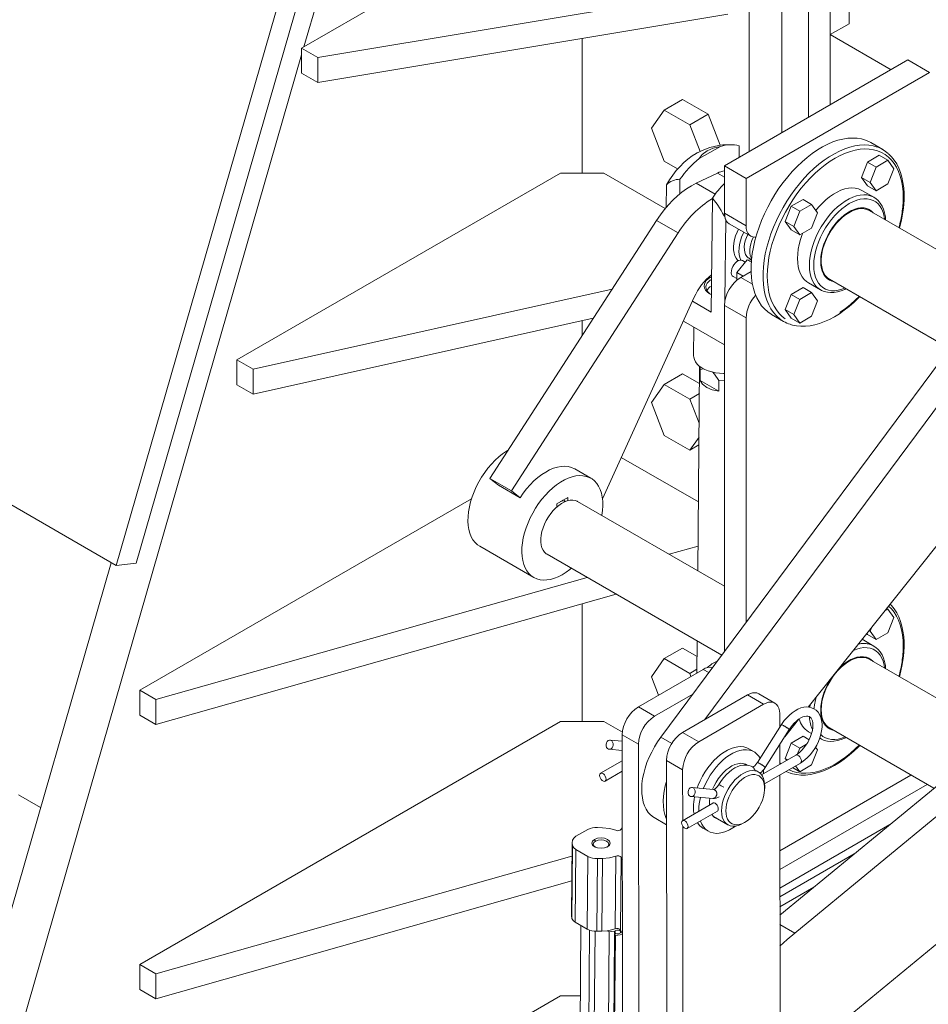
# Model space of a CAD drawing. Header units: millimetres. Extents: x 450 to 25135, y 150 to 17673.
# Tile 279 of 463: x 15679 to 16274, y 10931 to 11576. Entities that reach past the tile are written whole.
import ezdxf

# ---------------------------------------------------------------- set-up
doc = ezdxf.new("R2010")
doc.units = ezdxf.units.MM
doc.linetypes.add('SLD-Centrada-doble', pattern=[12.7, 6.35, -1.27, 1.27, -1.27, 1.27, -1.27])
doc.linetypes.add('SLD-Continua', pattern=[0])
doc.layers.add('OCULTA', color=8, linetype='SLD-Continua')

msp = doc.modelspace()

# ---------------------------------------------------------------- linework, layer by layer
at = {"layer": 'OCULTA', "linetype": 'SLD-Continua', "lineweight": 18, "ltscale": 30}
for p, q in [((16209.95, 11519.79), (16209.95, 12146.43)), ((16209.95, 11519.79), (16209.95, 12146.43)), ((16209.95, 11519.79), (16209.95, 12146.43)), ((16209.95, 11519.79), (16209.95, 12146.43)), ((16209.95, 11519.79), (16209.95, 12146.43)), ((16222.32, 11572.94), (16222.32, 12139.29)), ((16222.32, 11572.94), (16222.32, 12139.29)), ((16222.32, 11572.94), (16222.32, 12139.29)), ((16222.32, 11572.94), (16222.32, 12139.29)), ((16222.32, 11572.94), (16222.32, 12139.29)), ((16195.8, 11944.72), (16195.8, 11511.63)), ((16195.8, 11944.72), (16195.8, 11511.63)), ((16195.8, 11944.72), (16195.8, 11511.63)), ((16195.8, 11944.72), (16195.8, 11511.63)), ((16195.8, 11944.72), (16195.8, 11511.63)), ((16178.13, 11934.52), (16178.13, 11501.43)), ((16178.13, 11934.52), (16178.13, 11501.43)), ((16178.13, 11934.52), (16178.13, 11501.43)), ((16178.13, 11934.52), (16178.13, 11501.43)), ((16178.13, 11934.52), (16178.13, 11501.43)), ((15741.95, 11218), (15938.72, 11900.33)), ((15755.08, 11219.52), (15951.85, 11901.85)), ((15864.99, 11557.73), (15962.46, 11895.73)), ((16178.13, 11501.43), (16178.13, 11893.69)), ((16156.91, 11489.18), (16156.91, 11881.44)), ((16033.17, 11654.79), (15863.46, 11556.85)), ((15874.07, 11550.73), (16142.77, 11595.62)), ((15874.07, 11534.4), (16142.77, 11579.29)), ((16222.32, 11572.94), (16209.95, 11565.8)), ((16222.32, 11572.94), (16209.95, 11565.8)), ((16222.32, 11572.94), (16209.95, 11565.8)), ((16222.32, 11572.94), (16209.95, 11565.8)), ((16222.32, 11572.94), (16209.95, 11565.8)), ((16222.32, 11572.94), (16209.95, 11565.8)), ((16222.32, 11572.94), (16209.95, 11565.8)), ((16222.32, 11572.94), (16209.95, 11565.8)), ((16222.32, 11572.94), (16209.95, 11565.8)), ((16222.32, 11572.94), (16209.95, 11565.8)), ((16209.95, 11565.8), (16249.81, 11542.8)), ((16209.95, 11519.79), (16209.95, 11565.8)), ((16209.95, 11565.8), (16249.81, 11542.8)), ((16209.95, 11519.79), (16209.95, 11565.8)), ((16209.95, 11565.8), (16249.81, 11542.8)), ((16209.95, 11519.79), (16209.95, 11565.8)), ((16209.95, 11565.8), (16249.81, 11542.8)), ((16209.95, 11519.79), (16209.95, 11565.8)), ((16209.95, 11565.8), (16249.81, 11542.8)), ((16209.95, 11519.79), (16209.95, 11565.8)), ((16209.95, 11565.8), (16249.81, 11542.8)), ((16209.95, 11519.79), (16209.95, 11565.8)), ((16209.95, 11565.8), (16249.81, 11542.8)), ((16209.95, 11519.79), (16209.95, 11565.8)), ((16209.95, 11565.8), (16249.81, 11542.8)), ((16209.95, 11519.79), (16209.95, 11565.8)), ((16209.95, 11565.8), (16249.81, 11542.8)), ((16209.95, 11519.79), (16209.95, 11565.8)), ((16209.95, 11565.8), (16249.81, 11542.8)), ((16209.95, 11519.79), (16209.95, 11565.8)), ((16047.31, 11563.34), (16047.31, 11475.13)), ((15624.81, 10724.91), (15863.46, 11552.46)), ((15863.46, 11556.85), (15874.07, 11550.73)), ((15863.46, 11540.52), (15863.46, 11556.85)), ((15874.07, 11534.4), (15874.07, 11550.73)), ((16140.65, 11479.8), (16260.86, 11549.18)), ((16260.86, 11549.18), (16275, 11541.01)), ((15863.46, 11540.52), (15874.07, 11534.4)), ((16154.79, 11471.64), (16275, 11541.01)), ((16113.19, 11523.26), (16101.17, 11516.33)), ((16129.93, 11513.6), (16113.19, 11523.26)), ((16101.17, 11516.33), (16092.8, 11504.42)), ((16117.91, 11506.67), (16101.17, 11516.33)), ((16129.93, 11513.6), (16117.91, 11506.67)), ((16137.81, 11493.28), (16129.93, 11513.6)), ((16092.8, 11504.42), (16101.17, 11482.84)), ((16124.65, 11489.28), (16117.91, 11506.67)), ((16244.31, 11490.53), (16236.53, 11495.02)), ((16123.95, 11484.62), (16137.99, 11492.54)), ((16146.07, 11493.65), (16145.78, 11493.67)), ((16150.35, 11492.98), (16150.29, 11485.36)), ((16101.17, 11482.84), (16109.94, 11477.78)), ((16234.35, 11482.24), (16230.47, 11472.24)), ((16242.11, 11486.72), (16234.35, 11482.24)), ((16234.35, 11482.24), (16240.01, 11478.97)), ((16247.77, 11483.45), (16240.01, 11478.97)), ((16242.11, 11486.72), (16247.77, 11483.45)), ((16251.64, 11477.93), (16247.77, 11483.45)), ((16033.17, 11475.13), (15821.04, 11352.7)), ((16061.45, 11475.13), (16033.17, 11475.13)), ((16101.8, 11451.85), (16061.45, 11475.13)), ((16122, 11468.42), (16136.05, 11475.08)), ((16140.65, 11479.8), (16154.79, 11471.64)), ((16140.65, 11448.77), (16140.65, 11479.8)), ((16240.01, 11478.97), (16236.13, 11468.98)), ((16247.77, 11467.94), (16251.64, 11477.93)), ((16111.38, 11461.52), (16111.47, 11471.01)), ((16154.79, 11440.6), (16154.79, 11471.64)), ((16230.47, 11472.24), (16236.13, 11468.98)), ((16230.47, 11472.24), (16234.35, 11466.72)), ((16236.13, 11468.98), (16240.01, 11463.46)), ((16102.41, 11452.58), (16102.55, 11467.34)), ((16238.5, 11459.24), (16230.73, 11463.73)), ((16234.35, 11466.72), (16240.01, 11463.46)), ((16240.01, 11463.46), (16247.77, 11467.94)), ((16132, 11384.08), (16132.68, 11458.76)), ((16192.11, 11457.86), (16184.35, 11453.38)), ((16192.11, 11457.86), (16197.77, 11454.59)), ((16238.5, 11459.24), (16238.73, 11459.11)), ((16184.35, 11453.38), (16180.47, 11443.39)), ((16184.35, 11453.38), (16190.01, 11450.12)), ((16190.01, 11450.12), (16186.13, 11440.12)), ((16197.77, 11454.59), (16190.01, 11450.12)), ((16201.64, 11449.07), (16197.77, 11454.59)), ((16197.77, 11439.08), (16201.64, 11449.07)), ((16320.83, 11401.34), (16235.42, 11450.63)), ((15986.86, 11275.12), (16096.14, 11444.1)), ((16140.95, 11391.41), (16141.44, 11444.59)), ((16180.47, 11443.39), (16186.13, 11440.12)), ((16180.47, 11443.39), (16184.35, 11437.87)), ((16001, 11266.96), (16110.28, 11435.94)), ((16143.76, 11441.9), (16157.9, 11433.73)), ((16184.35, 11437.87), (16190.01, 11434.6)), ((16186.13, 11440.12), (16190.01, 11434.6)), ((16190.01, 11434.6), (16197.77, 11439.08)), ((16148.78, 11409.95), (16155.5, 11418.31)), ((16154.2, 11416.69), (16152.34, 11417.76)), ((16155.5, 11418.31), (16158.24, 11416.73)), ((16155.5, 11418.31), (16158.34, 11418.06)), ((16156.72, 11419.26), (16158.37, 11418.31)), ((16151.26, 11406.7), (16158.1, 11410.65)), ((16132.22, 11408.43), (16131.85, 11408.23)), ((16146.34, 11407.37), (16148.78, 11405.96)), ((16148.78, 11409.95), (16152.83, 11407.62)), ((16148.78, 11404.94), (16148.78, 11409.95)), ((16209.43, 11405.59), (16288.08, 11360.2)), ((15831.65, 11346.58), (16067.02, 11399.07)), ((16132.02, 11401.03), (16131.91, 11400.97)), ((16192.11, 11400.11), (16184.35, 11395.64)), ((16192.11, 11400.11), (16197.77, 11396.85)), ((16195.74, 11403.1), (16203.51, 11398.62)), ((16203.51, 11398.62), (16203.26, 11398.77)), ((16120.85, 11393.71), (16060.64, 11261.73)), ((16119.7, 11391.18), (16132, 11384.08)), ((16184.35, 11395.64), (16180.47, 11385.64)), ((16184.35, 11395.64), (16190.01, 11392.37)), ((16190.01, 11392.37), (16186.13, 11382.38)), ((16197.77, 11396.85), (16190.01, 11392.37)), ((16201.64, 11391.33), (16197.77, 11396.85)), ((16197.77, 11381.33), (16201.64, 11391.33)), ((16098.97, 11105.64), (16309.6, 11389.17)), ((16140.65, 11161.75), (16140.65, 11388.33)), ((16180.47, 11385.64), (16186.13, 11382.38)), ((16180.47, 11385.64), (16184.35, 11380.12)), ((15831.65, 11330.25), (16054.67, 11379.98)), ((16047.31, 11378.34), (16047.31, 11368.6)), ((16113.74, 11378.12), (16140.65, 11362.58)), ((16127.66, 11117.07), (16323.75, 11381.01)), ((16154.79, 11180.78), (16154.79, 11380.17)), ((16171.55, 11382.43), (16179.33, 11377.94)), ((16184.35, 11380.12), (16190.01, 11376.86)), ((16186.13, 11382.38), (16190.01, 11376.86)), ((16190.01, 11376.86), (16197.77, 11381.33)), ((15473.24, 11373.08), (15741.95, 11218)), ((16120.59, 11374.16), (16120.42, 11355.4)), ((15821.04, 11352.7), (15831.65, 11346.58)), ((15821.04, 11336.37), (15821.04, 11352.7)), ((15831.65, 11330.25), (15831.65, 11346.58)), ((16124.36, 11348.34), (16123.14, 11214.52)), ((16124.74, 11346.31), (16124.4, 11348.34)), ((16124.67, 11339.19), (16124.74, 11346.31)), ((16124.74, 11346.31), (16126.92, 11346.96)), ((16113.19, 11343.6), (16101.17, 11336.67)), ((16124.26, 11337.22), (16113.19, 11343.6)), ((16124.67, 11339.19), (16136.82, 11332.18)), ((16136.88, 11339.3), (16136.82, 11332.18)), ((16140.65, 11339.07), (16136.88, 11339.3)), ((15821.04, 11336.37), (15831.65, 11330.25)), ((16101.17, 11336.67), (16092.8, 11324.75)), ((16117.91, 11327.01), (16101.17, 11336.67)), ((16124.2, 11330.63), (16117.91, 11327.01)), ((16124.02, 11311.25), (16117.91, 11327.01)), ((16092.8, 11324.75), (16101.17, 11303.18)), ((16345.56, 11313.75), (16195.52, 11125.28)), ((16101.17, 11303.18), (16117.91, 11293.52)), ((16117.91, 11293.52), (16123.94, 11302.1)), ((16123.89, 11296.98), (16117.91, 11293.52)), ((16123.55, 11259.63), (16072.99, 11288.81)), ((16053.08, 11275.16), (16042.47, 11281.28)), ((15992.54, 11270.58), (15986.86, 11275.12)), ((15986.86, 11275.12), (16001, 11266.96)), ((15992.54, 11270.58), (16006.68, 11262.42)), ((15974.83, 11261.8), (15757.4, 11136.31)), ((16006.68, 11262.42), (16001, 11266.96)), ((16030.8, 11258.52), (16037.87, 11262.6)), ((16037.87, 11262.6), (16037.87, 11260.53)), ((16030.8, 11256.45), (16030.8, 11258.52)), ((16035.58, 11259.67), (16035.55, 11261.27)), ((16035.56, 11260.59), (16036.49, 11260.06)), ((16140.65, 11204.41), (16044.33, 11260)), ((15980.23, 11230.6), (16015.59, 11210.2)), ((16104.28, 11225.4), (16123.29, 11230.78)), ((16024.34, 11225.36), (16138.82, 11159.28)), ((15600.06, 10739.2), (15738.69, 11219.88)), ((15741.95, 11218), (15755.08, 11219.52)), ((15768.01, 11130.19), (16050.6, 11210.2)), ((15768.01, 11113.86), (16069.58, 11199.24)), ((16047.31, 11192.94), (16047.31, 11115.81)), ((16247.77, 11189.46), (16245.64, 11188.23)), ((16246.98, 11189.91), (16247.77, 11189.46)), ((16251.64, 11183.94), (16247.77, 11189.46)), ((16247.77, 11173.94), (16251.64, 11183.94)), ((16233.86, 11173.43), (16234.35, 11172.73)), ((16234.35, 11172.73), (16240.01, 11169.47)), ((16235.42, 11175.4), (16236.13, 11174.99)), ((16237.12, 11177.52), (16236.13, 11174.99)), ((16236.13, 11174.99), (16240.01, 11169.47)), ((16240.01, 11169.47), (16247.77, 11173.94)), ((16122.72, 11168.57), (16122.53, 11147.6)), ((16238.5, 11165.25), (16230.86, 11169.66)), ((16238.5, 11165.25), (16238.73, 11165.12)), ((16113.19, 11163.94), (16101.17, 11157)), ((16122.63, 11158.49), (16113.19, 11163.94)), ((16101.17, 11157), (16092.8, 11145.09)), ((16117.91, 11147.34), (16101.17, 11157)), ((16307.47, 11115.06), (16235.42, 11156.64)), ((16126.63, 11149.97), (16084.2, 11125.43)), ((16122.55, 11150.03), (16117.91, 11147.34)), ((16118.67, 11145.37), (16117.91, 11147.34)), ((16092.8, 11145.09), (16097.45, 11133.1)), ((15757.4, 11136.31), (15768.01, 11130.19)), ((15757.4, 11119.98), (15757.4, 11136.31)), ((16094.81, 11119.31), (16119.91, 11133.83)), ((16155.62, 11133.24), (16113.19, 11108.7)), ((16173.73, 11127.87), (16163.13, 11133.99)), ((15768.01, 11113.86), (15768.01, 11130.19)), ((16123.8, 11102.57), (16166.22, 11127.12)), ((15757.4, 11119.98), (15768.01, 11113.86)), ((16176.84, 11121.01), (16176.85, 11112)), ((16033.17, 11115.81), (15757.4, 10956.65)), ((16061.45, 11115.81), (16033.17, 11115.81)), ((16073.7, 11108.74), (16061.45, 11115.81)), ((16178, 11113.8), (16162.29, 11088.98)), ((16189.05, 11117.15), (16180.08, 11105.88)), ((16073.61, 11107.05), (16073.98, 10735.69)), ((16167.36, 11085.77), (16183.07, 11110.59)), ((16176.98, 10989.02), (16321.85, 11108.2)), ((16195.74, 11109.11), (16197.76, 11107.94)), ((16209.43, 11111.6), (16277.93, 11072.07)), ((16073.61, 11102.92), (16065.6, 11103.62)), ((16084.21, 11100.93), (16084.59, 10729.57)), ((16176.86, 11100.79), (16176.88, 11087.74)), ((16184.35, 11101.65), (16180.47, 11091.65)), ((16192.11, 11106.12), (16184.35, 11101.65)), ((16184.35, 11101.65), (16190.01, 11098.38)), ((16194.49, 11100.96), (16190.01, 11098.38)), ((16192.11, 11106.12), (16196.12, 11103.81)), ((16203.07, 11104.88), (16203.51, 11104.62)), ((16203.51, 11104.62), (16203.26, 11104.78)), ((16065.08, 11097.64), (16073.62, 11096.89)), ((16160.05, 11095.94), (16156.51, 11097.98)), ((16186.67, 10977.2), (16335.99, 11100.03)), ((16190.01, 11098.38), (16188.53, 11094.55)), ((16197.77, 11087.34), (16201.64, 11097.34)), ((16201.64, 11097.34), (16200.39, 11099.12)), ((16073.62, 11090.11), (16059.4, 11081.89)), ((16102.6, 11090.32), (16102.97, 10718.96)), ((16154.99, 11087.31), (16153.46, 11088.19)), ((16187.39, 11093.82), (16164.97, 11080.85)), ((16166.92, 11075.05), (16190.39, 11088.63)), ((16180.47, 11091.65), (16182.05, 11090.74)), ((16180.47, 11091.65), (16181.39, 11090.35)), ((16062.41, 11076.7), (16073.63, 11083.19)), ((16113.2, 11084.2), (16113.24, 11050.93)), ((16162.83, 11082.78), (16160.17, 11084.32)), ((16185.21, 11085.63), (16190.01, 11082.86)), ((16187.24, 11086.81), (16190.01, 11082.86)), ((16190.01, 11082.86), (16197.77, 11087.34)), ((16176.88, 11080.81), (16177.15, 10818.18)), ((16262.86, 11080.77), (16176.93, 11031.18)), ((16273.46, 11074.65), (16176.95, 11018.94)), ((16133.42, 11071.37), (16119.34, 11072.6)), ((16166.97, 11071.99), (16166.97, 11073.62)), ((15677.85, 11067.83), (15692.41, 11059.42)), ((16133.02, 11062.37), (16113.14, 11050.87)), ((16118.82, 11066.63), (16132.89, 11065.39)), ((16130.74, 11061.05), (16130.73, 11061.69)), ((16116.15, 11045.68), (16136.03, 11057.18)), ((16123.85, 11057.06), (16123.84, 11057.71)), ((16094.65, 11052.86), (16102.64, 11048.25)), ((16133.47, 11053.55), (16142.83, 11048.14)), ((16152.84, 11049.13), (16154.25, 11049.95)), ((16051.14, 11045.05), (16043.29, 11040.61)), ((16060.61, 11046.26), (16057.35, 11046.38)), ((16073.67, 11046.66), (16072.91, 11045.33)), ((16113.24, 11047.26), (16113.53, 10757.11)), ((16126.52, 11046.01), (16130.06, 11043.97)), ((16249.03, 11048.3), (16176.96, 11006.7)), ((16176.96, 11006.7), (16249.03, 11048.3)), ((16040.74, 11036.35), (16040.3, 10988.74)), ((16043.29, 11031.94), (16051.14, 11027.41)), ((15768.01, 10950.53), (16040.66, 11027.72)), ((16057.35, 11026), (16060.61, 11026.07)), ((16072.91, 11026.85), (16073.69, 11025.49)), ((16176.96, 11000.99), (16225.74, 11029.14)), ((16225.73, 11029.13), (16176.96, 11000.98)), ((16350.69, 11028.64), (16200.32, 10904.94)), ((15768.01, 10934.2), (16040.51, 11011.35)), ((16176.97, 10994.46), (16199.13, 11007.25)), ((16050.71, 10979.79), (16042.85, 10984.33)), ((16043.86, 10685.79), (16046.55, 10982.19)), ((16049.56, 10687.83), (16052.21, 10979.12)), ((16053.17, 10689.91), (16055.79, 10978.43)), ((16060.18, 10978.46), (16056.91, 10978.39)), ((16063.83, 10978.76), (16060.18, 10978.46)), ((16063.57, 10808.14), (16065.12, 10978.02)), ((16063.83, 10978.76), (16065.12, 10978.02)), ((16068.62, 10978.55), (16065.12, 10978.02)), ((16068.61, 10977.11), (16068.62, 10978.55)), ((16068.97, 10978.81), (16068.62, 10978.55)), ((16073.74, 10976.78), (16072.48, 10979.24)), ((16067.04, 10809.7), (16068.56, 10976.77)), ((16069.13, 10975.59), (16067.62, 10809.65)), ((16069.42, 10976.9), (16068.56, 10976.77)), ((16068.56, 10976.77), (16069.13, 10975.59)), ((16073.74, 10976.29), (16069.13, 10975.59)), ((15757.4, 10956.65), (15768.01, 10950.53)), ((15757.4, 10940.32), (15757.4, 10956.65)), ((15768.01, 10934.2), (15768.01, 10950.53)), ((15757.4, 10940.32), (15768.01, 10934.2)), ((16033.17, 10936.15), (15863.46, 10838.21)), ((16046.06, 10936.15), (16033.17, 10936.15))]:
    msp.add_line(p, q, dxfattribs=at)
at = {"layer": 'OCULTA', "linetype": 'SLD-Centrada-doble', "lineweight": 18, "ltscale": 30}
for p, q in [((16136.05, 11475.08), (16140.65, 11472.43)), ((16122, 11468.42), (16134.48, 11461.21)), ((16140.65, 11448.77), (16154.79, 11440.6)), ((16110.28, 11435.94), (16096.14, 11444.1)), ((16151.26, 11406.7), (16158.98, 11402.25)), ((16154.79, 11380.17), (16140.65, 11388.33)), ((16130.32, 11147.84), (16126.63, 11149.97)), ((16166.22, 11127.12), (16155.62, 11133.24)), ((16084.2, 11125.43), (16094.81, 11119.31)), ((16084.21, 11100.93), (16073.61, 11107.05)), ((16113.19, 11108.7), (16123.8, 11102.57)), ((16098.97, 11105.64), (16106.14, 11101.51)), ((16113.2, 11084.2), (16102.6, 11090.32)), ((16176.88, 11088.71), (16177.49, 11088.09)), ((16056.15, 11037.46), (16055.49, 11038.62)), ((16041, 11034.49), (16040.57, 10986.87)), ((16043.29, 11031.94), (16042.85, 10984.33)), ((16051.14, 11027.41), (16050.71, 10979.79)), ((16057.35, 11026), (16056.91, 10978.39)), ((16060.61, 11026.07), (16060.18, 10978.46)), ((16069.42, 11027.66), (16068.99, 10980.04)), ((16072.91, 11026.85), (16072.48, 10979.24)), ((16068.97, 10978.81), (16068.95, 10976.83)), ((16176.98, 10982.8), (16186.67, 10977.2))]:
    msp.add_line(p, q, dxfattribs=at)
at = {"layer": 'OCULTA', "linetype": 'SLD-Continua', "lineweight": 18, "ltscale": 30, "flags": 128}
for points in [[(16236.53, 11495.02), (16235.63, 11495.51), (16233.07, 11496.63), (16230.36, 11497.43), (16227.51, 11497.91), (16224.53, 11498.06), (16221.43, 11497.9), (16218.24, 11497.4), (16214.97, 11496.59), (16211.65, 11495.46), (16208.28, 11494.03), (16204.89, 11492.29), (16201.49, 11490.25), (16198.11, 11487.94), (16194.76, 11485.36), (16191.46, 11482.52), (16188.23, 11479.44), (16185.09, 11476.14), (16182.05, 11472.64), (16179.13, 11468.95), (16176.34, 11465.1), (16173.71, 11461.1), (16171.24, 11456.98), (16168.95, 11452.76), (16166.86, 11448.46), (16164.96, 11444.11), (16163.28, 11439.74), (16161.82, 11435.35), (16160.6, 11430.98), (16159.61, 11426.66), (16158.86, 11422.4), (16158.36, 11418.23), (16158.11, 11414.18), (16158.11, 11410.25), (16158.36, 11406.49), (16158.86, 11402.89), (16159.61, 11399.5), (16160.6, 11396.32), (16161.82, 11393.37), (16163.28, 11390.67), (16164.96, 11388.23), (16166.86, 11386.06), (16168.95, 11384.19), (16171.24, 11382.61), (16171.55, 11382.43)], [(16102.55, 11467.34), (16104.54, 11470.62), (16106.71, 11473.76), (16109.03, 11476.72), (16111.48, 11479.49), (16114.04, 11482.02), (16116.68, 11484.29), (16119.37, 11486.28), (16122.08, 11487.97), (16123.04, 11488.49)], [(16123.95, 11484.62), (16126.07, 11487.29), (16129.26, 11489.58), (16133.31, 11491.37), (16137.99, 11492.54)], [(16258.36, 11459.95), (16258.33, 11461.91), (16258.1, 11465.53), (16257.63, 11469), (16256.93, 11472.31), (16256.01, 11475.44), (16254.86, 11478.36), (16253.49, 11481.06), (16251.92, 11483.53), (16250.15, 11485.76), (16248.19, 11487.72), (16248.18, 11487.73)], [(16096.14, 11444.1), (16098.59, 11447.69), (16101.2, 11451.11), (16103.94, 11454.34), (16106.8, 11457.35), (16109.74, 11460.12), (16112.76, 11462.63), (16115.82, 11464.86), (16118.91, 11466.79), (16122, 11468.42)], [(16230.73, 11463.73), (16230.28, 11463.98), (16228.38, 11464.76), (16226.32, 11465.23), (16224.13, 11465.37), (16221.83, 11465.18), (16219.43, 11464.67), (16216.98, 11463.83), (16214.48, 11462.69), (16211.98, 11461.24), (16209.48, 11459.51), (16207.03, 11457.51), (16204.64, 11455.26), (16202.33, 11452.79), (16200.55, 11450.64)], [(16246.26, 11444.37), (16246.07, 11446.52), (16245.59, 11449.03), (16244.87, 11451.36), (16243.91, 11453.48), (16242.74, 11455.38), (16241.36, 11457.02), (16239.8, 11458.39), (16238.74, 11459.06)], [(16143.76, 11441.9), (16143.76, 11441.9), (16142.68, 11442.73), (16141.81, 11443.87), (16141.17, 11445.28), (16140.78, 11446.92), (16140.65, 11448.77)], [(16237.98, 11449.15), (16236.78, 11450.31), (16235.28, 11451.28), (16233.61, 11451.93), (16231.79, 11452.26), (16229.85, 11452.27), (16227.8, 11451.95), (16225.68, 11451.3), (16223.51, 11450.35), (16221.33, 11449.09), (16219.17, 11447.55), (16217.05, 11445.74), (16215, 11443.7), (16213.05, 11441.45), (16211.23, 11439.01), (16209.56, 11436.43), (16208.07, 11433.74), (16206.77, 11430.97), (16205.68, 11428.16), (16204.82, 11425.35), (16204.19, 11422.58), (16203.81, 11419.88), (16203.69, 11417.3), (16203.81, 11414.86), (16204.19, 11412.6), (16204.82, 11410.55), (16205.68, 11408.74), (16206.77, 11407.19), (16208.07, 11405.92), (16209.56, 11404.95), (16211.23, 11404.3), (16211.99, 11404.12)], [(16237.98, 11449.15), (16236.99, 11450.13), (16235.53, 11451.15), (16233.88, 11451.85), (16232.08, 11452.23), (16230.15, 11452.29), (16228.12, 11452.02), (16226.01, 11451.42), (16223.85, 11450.51), (16221.67, 11449.3), (16219.5, 11447.8), (16217.37, 11446.04), (16215.31, 11444.03), (16213.35, 11441.81), (16211.51, 11439.4), (16209.81, 11436.84), (16208.29, 11434.16), (16206.96, 11431.4), (16205.83, 11428.59), (16204.93, 11425.78)], [(16208.82, 11434.55), (16210.35, 11437.16), (16212.04, 11439.65), (16213.88, 11441.98), (16215.82, 11444.12), (16217.86, 11446.05), (16219.96, 11447.73), (16222.09, 11449.15), (16224.23, 11450.28), (16226.34, 11451.12), (16228.4, 11451.64), (16230.37, 11451.85), (16232.25, 11451.73), (16233.98, 11451.3), (16235.42, 11450.63)], [(16149.79, 11438.42), (16148.85, 11436.39), (16147.92, 11433.96), (16147.22, 11431.53), (16146.77, 11429.15), (16146.56, 11426.86), (16146.6, 11424.7), (16146.9, 11422.72), (16147.44, 11420.94), (16148.21, 11419.4), (16149.21, 11418.12), (16149.71, 11417.66)], [(16153.32, 11436.37), (16152.93, 11435.56), (16151.89, 11433.14), (16151.08, 11430.7), (16150.5, 11428.29), (16150.17, 11425.95), (16150.08, 11423.72), (16150.25, 11421.65), (16150.67, 11419.76), (16151.33, 11418.1), (16151.36, 11418.04)], [(16154.79, 11440.6), (16154.92, 11438.76), (16155.31, 11437.12), (16155.95, 11435.71), (16156.82, 11434.57), (16157.9, 11433.73), (16159.17, 11433.22), (16160.58, 11433.03), (16161.15, 11433.05)], [(16155.84, 11434.92), (16154.96, 11432.87), (16154.28, 11430.78), (16153.83, 11428.72), (16153.63, 11426.74), (16153.67, 11424.89), (16153.97, 11423.21), (16154.5, 11421.75), (16155.26, 11420.53), (16156.23, 11419.59), (16156.72, 11419.26)], [(16159.5, 11433.14), (16159.39, 11432.91), (16158.49, 11430.83), (16157.81, 11428.74), (16157.37, 11426.68), (16157.16, 11424.7), (16157.21, 11422.85), (16157.5, 11421.17), (16158.03, 11419.71), (16158.43, 11418.99)], [(16191.95, 11435.72), (16191.59, 11434.8), (16190.49, 11431.56), (16189.62, 11428.35), (16188.99, 11425.18), (16188.61, 11422.1), (16188.48, 11419.13), (16188.61, 11416.32), (16188.99, 11413.67), (16189.62, 11411.23), (16190.49, 11409.02), (16191.59, 11407.06), (16192.92, 11405.37), (16194.45, 11403.96), (16195.74, 11403.1)], [(16209.43, 11405.59), (16209.28, 11405.68), (16207.88, 11406.73), (16206.67, 11408.07), (16205.68, 11409.69), (16204.91, 11411.55), (16204.38, 11413.63), (16204.09, 11415.91), (16204.05, 11418.36), (16204.26, 11420.94), (16204.72, 11423.61), (16205.41, 11426.35), (16206.34, 11429.11), (16207.48, 11431.86), (16208.82, 11434.55)], [(16204.93, 11425.78), (16204.27, 11423), (16203.85, 11420.29), (16203.69, 11417.69), (16203.78, 11415.22), (16204.12, 11412.93), (16204.7, 11410.85), (16205.53, 11409), (16206.59, 11407.41), (16207.86, 11406.09), (16209.32, 11405.08), (16210.97, 11404.38), (16211.99, 11404.12)], [(16146.34, 11407.37), (16145.76, 11407.87), (16145.31, 11408.72), (16145.11, 11409.81), (16145.17, 11411.08), (16145.5, 11412.43), (16146.07, 11413.8), (16146.85, 11415.09), (16147.78, 11416.22), (16148.81, 11417.12), (16149.87, 11417.73), (16150.9, 11418.02), (16151.83, 11417.97), (16152.34, 11417.76)], [(16132.1, 11395.36), (16130.54, 11396.27), (16129.24, 11397.31), (16128.26, 11398.46), (16127.63, 11399.69), (16127.35, 11400.95), (16127.44, 11402.22), (16127.9, 11403.47), (16128.71, 11404.65), (16129.85, 11405.73), (16131.29, 11406.7), (16132.21, 11407.17)], [(16131.49, 11395.68), (16131.01, 11396.02), (16129.86, 11397.04), (16129.04, 11398.15), (16128.55, 11399.32), (16128.42, 11400.53), (16128.64, 11401.72), (16129.21, 11402.87), (16130.12, 11403.95), (16131.34, 11404.93), (16132.19, 11405.45)], [(16203.25, 11398.82), (16204.19, 11398.25), (16206.07, 11397.48), (16208.08, 11397), (16210.19, 11396.81), (16212.41, 11396.9), (16214.7, 11397.29), (16217.06, 11397.96), (16219.46, 11398.93), (16220.26, 11399.34)], [(16183.93, 11375.95), (16185.17, 11375.55), (16187.89, 11375), (16190.73, 11374.74), (16193.68, 11374.77), (16196.71, 11375.09), (16199.82, 11375.7), (16202.99, 11376.6), (16206.21, 11377.79), (16209.45, 11379.25), (16212.7, 11380.99), (16215.94, 11382.98), (16219.16, 11385.22), (16222.34, 11387.71), (16225.47, 11390.41), (16228.53, 11393.33), (16229.29, 11394.13)], [(16140.65, 11343.8), (16140.09, 11343.8), (16137.42, 11343.94), (16134.82, 11344.29), (16132.31, 11344.83), (16129.94, 11345.55), (16127.77, 11346.45), (16125.81, 11347.51), (16124.12, 11348.7), (16122.72, 11350.01), (16121.64, 11351.41), (16120.89, 11352.88), (16120.49, 11354.39), (16120.42, 11355.4)], [(16136.82, 11332.18), (16132.59, 11333.11), (16128.98, 11334.68), (16126.27, 11336.76), (16124.67, 11339.19)], [(16132.77, 11344.82), (16134.15, 11343.32), (16136.88, 11339.3)], [(15980.23, 11230.6), (15978.67, 11231.67), (15977.12, 11233.14), (15975.77, 11234.88), (15974.64, 11236.88), (15973.74, 11239.13), (15973.07, 11241.6), (15972.65, 11244.28), (15972.47, 11247.12), (15972.54, 11250.12), (15972.85, 11253.24), (15973.41, 11256.45), (15974.21, 11259.72), (15975.24, 11263.03), (15976.49, 11266.33), (15977.95, 11269.61), (15979.61, 11272.82), (15981.45, 11275.94), (15983.45, 11278.94), (15985.6, 11281.8), (15987.87, 11284.48), (15990.24, 11286.96), (15992.7, 11289.21), (15995.22, 11291.23), (15997.77, 11292.98), (15998.82, 11293.61)], [(16042.47, 11281.28), (16042.27, 11281.39), (16040.32, 11282.26), (16038.22, 11282.81), (16035.97, 11283.03), (16033.61, 11282.92), (16031.15, 11282.48), (16028.62, 11281.72), (16026.04, 11280.64), (16023.44, 11279.25), (16020.84, 11277.57), (16018.27, 11275.62), (16015.75, 11273.4), (16013.31, 11270.95), (16010.97, 11268.29), (16008.76, 11265.43), (16006.68, 11262.42)], [(16014.02, 11211.27), (16012.47, 11212.73), (16011.12, 11214.47), (16009.99, 11216.48), (16009.09, 11218.72), (16008.43, 11221.2), (16008, 11223.87), (16007.82, 11226.72), (16007.89, 11229.72), (16008.21, 11232.84), (16008.77, 11236.05), (16009.57, 11239.32), (16010.59, 11242.62), (16011.85, 11245.93), (16013.31, 11249.2), (16014.96, 11252.41), (16016.8, 11255.54), (16018.81, 11258.54), (16020.95, 11261.39), (16023.22, 11264.07), (16025.6, 11266.55), (16028.06, 11268.81), (16030.57, 11270.82), (16033.12, 11272.57), (16035.69, 11274.04), (16038.24, 11275.22), (16040.75, 11276.09), (16043.2, 11276.66), (16045.57, 11276.9), (16047.84, 11276.83), (16049.98, 11276.43), (16051.97, 11275.72), (16053.8, 11274.71), (16055.45, 11273.39), (16056.9, 11271.79), (16058.13, 11269.91), (16059.15, 11267.78), (16059.94, 11265.42), (16060.48, 11262.84), (16060.79, 11260.08), (16060.84, 11257.15), (16060.65, 11254.09), (16060.21, 11250.92), (16060.2, 11250.84)], [(16044.33, 11260), (16044.16, 11260.09), (16042.72, 11260.67), (16041.13, 11260.92), (16039.42, 11260.85), (16037.61, 11260.46), (16035.75, 11259.75), (16033.86, 11258.73), (16031.98, 11257.43), (16030.14, 11255.86), (16028.38, 11254.06), (16026.72, 11252.05), (16025.2, 11249.88), (16023.84, 11247.58), (16022.67, 11245.19), (16021.71, 11242.76), (16020.97, 11240.32), (16020.47, 11237.93), (16020.22, 11235.62), (16020.22, 11233.44), (16020.47, 11231.43), (16020.97, 11229.61), (16021.71, 11228.03), (16022.67, 11226.7), (16023.84, 11225.67), (16024.34, 11225.36)], [(16031.27, 11256.75), (16030.97, 11256.68), (16030.8, 11256.68)], [(16035.57, 11260.14), (16035.76, 11259.84), (16035.73, 11259.55)], [(16040.2, 11216.2), (16039.36, 11215.51), (16036.82, 11213.62), (16034.26, 11212.01), (16031.7, 11210.69), (16029.17, 11209.66), (16026.68, 11208.94), (16024.27, 11208.54), (16021.95, 11208.45), (16019.74, 11208.69), (16017.67, 11209.24), (16015.76, 11210.1), (16014.02, 11211.27)], [(16255.3, 11145.17), (16256.29, 11149.02), (16257.14, 11153.1), (16257.77, 11157.12), (16258.18, 11161.06), (16258.36, 11164.9), (16258.36, 11165.95), (16258.33, 11167.92), (16258.1, 11171.54), (16257.63, 11175.01), (16256.93, 11178.32), (16256.01, 11181.44), (16254.86, 11184.37), (16253.49, 11187.07), (16251.92, 11189.54), (16250.15, 11191.77), (16249.2, 11192.71)], [(16246.26, 11150.38), (16246.07, 11152.52), (16245.59, 11155.03), (16244.87, 11157.37), (16243.91, 11159.49), (16242.74, 11161.39), (16241.36, 11163.03), (16239.8, 11164.4), (16238.74, 11165.07)], [(16209.43, 11111.6), (16208.34, 11112.35), (16207.06, 11113.59), (16205.99, 11115.12), (16205.15, 11116.89), (16204.53, 11118.91), (16204.16, 11121.12), (16204.04, 11123.52), (16204.16, 11126.06), (16204.54, 11128.7), (16205.15, 11131.42), (16206, 11134.18), (16207.07, 11136.93), (16208.34, 11139.65), (16209.81, 11142.29), (16211.45, 11144.82), (16213.24, 11147.21), (16215.15, 11149.42), (16217.16, 11151.43), (16219.24, 11153.19), (16221.36, 11154.71), (16223.5, 11155.94), (16225.62, 11156.88), (16227.7, 11157.51), (16229.71, 11157.82), (16231.62, 11157.81), (16233.41, 11157.49), (16235.04, 11156.85), (16235.42, 11156.64)], [(16237.98, 11155.16), (16237.87, 11155.29), (16236.53, 11156.51), (16235, 11157.42), (16233.3, 11158.02), (16231.46, 11158.3), (16229.49, 11158.24), (16227.43, 11157.87), (16225.3, 11157.17), (16223.13, 11156.16), (16220.95, 11154.85), (16218.79, 11153.26), (16216.68, 11151.41), (16214.8, 11149.49)], [(16237.98, 11155.16), (16236.78, 11156.32), (16235.28, 11157.28), (16233.61, 11157.94), (16231.79, 11158.27), (16229.85, 11158.28), (16227.8, 11157.96), (16225.68, 11157.31), (16223.51, 11156.36), (16221.33, 11155.1), (16219.17, 11153.56), (16217.05, 11151.75), (16215, 11149.71), (16214.8, 11149.49)], [(16211.18, 11144.94), (16209.56, 11142.44), (16208.07, 11139.75), (16206.77, 11136.98), (16205.68, 11134.17), (16204.82, 11131.36), (16204.19, 11128.59), (16203.81, 11125.89), (16203.69, 11123.31), (16203.81, 11120.87), (16204.19, 11118.61), (16204.82, 11116.56), (16205.68, 11114.75), (16206.77, 11113.19), (16208.07, 11111.93), (16209.56, 11110.96), (16211.23, 11110.31), (16211.99, 11110.12)], [(16155.62, 11133.24), (16157.28, 11134.05), (16158.9, 11134.54), (16160.43, 11134.69), (16161.85, 11134.51), (16163.12, 11133.99), (16163.13, 11133.99)], [(16205.51, 11133.68), (16204.69, 11130.87), (16204.11, 11128.11), (16203.77, 11125.43), (16203.69, 11122.87), (16203.86, 11120.46), (16204.28, 11118.23), (16204.95, 11116.22), (16205.85, 11114.45), (16206.98, 11112.95), (16208.32, 11111.74), (16209.85, 11110.82), (16211.54, 11110.22), (16211.99, 11110.12)], [(16176.84, 11121.01), (16176.71, 11122.85), (16176.32, 11124.49), (16175.68, 11125.9), (16174.81, 11127.04), (16173.73, 11127.87), (16172.46, 11128.39), (16171.04, 11128.57), (16169.5, 11128.41), (16167.88, 11127.93), (16166.22, 11127.12)], [(16190.39, 11088.63), (16191.43, 11089.27), (16193.3, 11090.65), (16195.11, 11092.25), (16196.81, 11094.06), (16198.39, 11096.04), (16199.83, 11098.15), (16201.12, 11100.38), (16202.22, 11102.69), (16203.14, 11105.05), (16203.84, 11107.43), (16204.32, 11109.79), (16204.57, 11112.12), (16204.57, 11114.37), (16204.31, 11116.52), (16203.79, 11118.52), (16202.99, 11120.33), (16201.95, 11121.89), (16200.71, 11123.17), (16199.3, 11124.15), (16197.76, 11124.84), (16196.11, 11125.24), (16194.38, 11125.35), (16192.58, 11125.18), (16190.71, 11124.71), (16188.8, 11123.96), (16186.88, 11122.92), (16184.99, 11121.61), (16183.16, 11120.07), (16181.43, 11118.32), (16179.81, 11116.39), (16178.4, 11114.43), (16178, 11113.8)], [(16183.07, 11110.59), (16183.69, 11111.53), (16184.98, 11113.25), (16186.35, 11114.8), (16187.78, 11116.15), (16189.22, 11117.28), (16190.64, 11118.17), (16191.98, 11118.8), (16193.21, 11119.19), (16194.3, 11119.34), (16195.23, 11119.3), (16196.03, 11119.08), (16196.76, 11118.64), (16197.36, 11118.02), (16197.84, 11117.22), (16198.23, 11116.21), (16198.5, 11114.89), (16198.61, 11113.37), (16198.52, 11111.68), (16198.24, 11109.86), (16197.76, 11107.95), (16197.09, 11105.98), (16196.23, 11104.02), (16195.2, 11102.09), (16194.03, 11100.25), (16192.74, 11098.54), (16191.36, 11096.99), (16189.93, 11095.65), (16188.49, 11094.52), (16187.39, 11093.82)], [(16067.46, 11099.41), (16066.97, 11098.55), (16066.29, 11097.94), (16065.49, 11097.65), (16064.67, 11097.73), (16063.93, 11098.15), (16063.36, 11098.88), (16063.04, 11099.81), (16062.99, 11100.85), (16063.22, 11101.86), (16063.71, 11102.72), (16064.4, 11103.33), (16065.2, 11103.61), (16066.02, 11103.54), (16066.75, 11103.11), (16067.32, 11102.39), (16067.65, 11101.45), (16067.7, 11100.42), (16067.46, 11099.41)], [(16094.65, 11052.86), (16094, 11053.26), (16092.23, 11054.64), (16090.67, 11056.33), (16089.34, 11058.3), (16088.24, 11060.55), (16087.39, 11063.05), (16086.79, 11065.78), (16086.45, 11068.7), (16086.37, 11071.8), (16086.55, 11075.05), (16087, 11078.41), (16087.7, 11081.86), (16088.65, 11085.36), (16089.84, 11088.88), (16091.27, 11092.39), (16092.91, 11095.85), (16094.75, 11099.23), (16096.78, 11102.51), (16098.97, 11105.64)], [(16203.25, 11104.83), (16204.19, 11104.26), (16206.07, 11103.49), (16208.08, 11103.01), (16210.19, 11102.82), (16212.41, 11102.91), (16214.7, 11103.3), (16217.06, 11103.97), (16219.46, 11104.94), (16220.26, 11105.35)], [(16122.65, 11072.31), (16123.34, 11074.13), (16124.63, 11077.07), (16126.12, 11079.95), (16127.78, 11082.74), (16129.61, 11085.4), (16131.58, 11087.9), (16133.66, 11090.22), (16135.84, 11092.32), (16138.08, 11094.19), (16140.37, 11095.79), (16142.66, 11097.12), (16144.95, 11098.15), (16147.19, 11098.87), (16149.37, 11099.28), (16151.45, 11099.37), (16153.42, 11099.14), (16155.25, 11098.59), (16156.51, 11097.98)], [(16126.82, 11071.95), (16126.88, 11072.09), (16128.16, 11075.03), (16129.65, 11077.91), (16131.32, 11080.7), (16133.15, 11083.36), (16135.12, 11085.86), (16137.2, 11088.18), (16139.38, 11090.28), (16141.62, 11092.15), (16143.9, 11093.75), (16146.2, 11095.08), (16148.48, 11096.11), (16150.73, 11096.83), (16152.9, 11097.24), (16154.99, 11097.33), (16156.96, 11097.1), (16158.79, 11096.55), (16160.45, 11095.69), (16161.94, 11094.52), (16163.23, 11093.07), (16164.07, 11091.79)], [(16183.93, 11081.96), (16185.17, 11081.56), (16187.89, 11081.01), (16190.73, 11080.75), (16193.68, 11080.78), (16196.71, 11081.1), (16199.82, 11081.71), (16202.99, 11082.61), (16206.21, 11083.8), (16209.45, 11085.26), (16212.7, 11087), (16215.94, 11088.99), (16219.16, 11091.23), (16222.34, 11093.71), (16225.47, 11096.42), (16228.53, 11099.34), (16229.29, 11100.14)], [(16132.79, 11071.42), (16133.81, 11073.72), (16135.1, 11076.09), (16136.56, 11078.36), (16138.17, 11080.48), (16139.91, 11082.41), (16141.73, 11084.12), (16143.62, 11085.58), (16145.53, 11086.76), (16147.43, 11087.63), (16149.29, 11088.19), (16151.08, 11088.43), (16152.76, 11088.34), (16154.3, 11087.92), (16155.51, 11087.28)], [(16162.29, 11088.98), (16161.94, 11088.47), (16161.21, 11087.58), (16160.45, 11086.88), (16159.77, 11086.42), (16159.26, 11086.2), (16158.99, 11086.14), (16158.99, 11086.14)], [(16063.03, 11078.07), (16062.9, 11078.98), (16062.53, 11079.93), (16061.96, 11080.8), (16061.27, 11081.49), (16060.54, 11081.92), (16059.84, 11082.03), (16059.28, 11081.8), (16058.91, 11081.28), (16058.78, 11080.52), (16058.91, 11079.61), (16059.28, 11078.66), (16059.85, 11077.78), (16060.54, 11077.09), (16061.28, 11076.67), (16061.97, 11076.56), (16062.53, 11076.78), (16062.9, 11077.3), (16063.03, 11078.07)], [(16159.1, 11086.09), (16158.13, 11086.58), (16156.52, 11087.1), (16154.83, 11087.33), (16153.05, 11087.28), (16151.21, 11086.94), (16149.31, 11086.3), (16147.39, 11085.38), (16145.49, 11084.19), (16143.63, 11082.74), (16141.85, 11081.07), (16140.18, 11079.22), (16138.64, 11077.2), (16137.31, 11075.16), (16136.96, 11074.56)], [(16138.69, 11057.28), (16138.81, 11059.53), (16139.19, 11061.88), (16139.8, 11064.3), (16140.65, 11066.74), (16141.72, 11069.16), (16142.99, 11071.51), (16144.43, 11073.75), (16146.02, 11075.85), (16147.73, 11077.76), (16149.54, 11079.44), (16151.4, 11080.89), (16153.29, 11082.05), (16155.17, 11082.92), (16157, 11083.48), (16158.77, 11083.71), (16160.43, 11083.62), (16161.95, 11083.21), (16163.31, 11082.48), (16164.48, 11081.45), (16165.44, 11080.13), (16166.18, 11078.55), (16166.69, 11076.73), (16166.94, 11074.72), (16166.97, 11073.62)], [(16141.52, 11057.28), (16141.64, 11055.31), (16142.01, 11053.52), (16142.62, 11051.94), (16143.46, 11050.62), (16144.5, 11049.56), (16145.74, 11048.8), (16147.14, 11048.35), (16148.68, 11048.21), (16150.33, 11048.4), (16152.05, 11048.9), (16153.81, 11049.71), (16155.59, 11050.81), (16157.34, 11052.17), (16159.03, 11053.78), (16160.62, 11055.61), (16162.09, 11057.6), (16163.41, 11059.74), (16164.55, 11061.97), (16165.49, 11064.25), (16166.21, 11066.54), (16166.7, 11068.79), (16166.94, 11070.97), (16166.94, 11073.02), (16166.69, 11074.9), (16166.2, 11076.59), (16165.48, 11078.04), (16164.53, 11079.24), (16163.39, 11080.15), (16162.07, 11080.76), (16160.6, 11081.05), (16159, 11081.03), (16157.31, 11080.68), (16155.56, 11080.03), (16153.79, 11079.07), (16152.02, 11077.84), (16150.3, 11076.34), (16148.65, 11074.62), (16147.11, 11072.71), (16145.72, 11070.64), (16144.48, 11068.45), (16143.44, 11066.19), (16142.61, 11063.9), (16142.01, 11061.62), (16141.64, 11059.4), (16141.52, 11057.28)], [(16166.2, 11084.13), (16166.27, 11082.2), (16166.26, 11081.6)], [(16183.66, 11082.04), (16181.49, 11082.86), (16180.88, 11083.13)], [(16102.64, 11051.8), (16102.38, 11052.39), (16101.53, 11054.89), (16100.93, 11057.61), (16100.59, 11060.54), (16100.51, 11063.64), (16100.69, 11066.89), (16101.14, 11070.25), (16101.84, 11073.7), (16102.61, 11076.6)], [(16136.96, 11074.56), (16136.64, 11074.04), (16135.92, 11073.09), (16135.16, 11072.32), (16134.45, 11071.78), (16133.87, 11071.48), (16133.51, 11071.37), (16133.42, 11071.37)], [(16121.2, 11068.39), (16120.71, 11067.53), (16120.03, 11066.92), (16119.23, 11066.64), (16118.41, 11066.71), (16117.67, 11067.14), (16117.1, 11067.86), (16116.78, 11068.8), (16116.73, 11069.83), (16116.96, 11070.84), (16117.45, 11071.7), (16118.14, 11072.31), (16118.94, 11072.59), (16119.76, 11072.52), (16120.49, 11072.09), (16121.06, 11071.37), (16121.39, 11070.43), (16121.44, 11069.4), (16121.2, 11068.39)], [(16130.73, 11061.69), (16130.86, 11063.97), (16131.09, 11065.55)], [(16133.04, 11062.34), (16133.2, 11062.46), (16133.87, 11062.53), (16134.59, 11062.28), (16135.27, 11061.74), (16135.85, 11060.97), (16136.27, 11060.06), (16136.52, 11059.11), (16136.57, 11058.51)], [(16120.7, 11055.25), (16120.43, 11057.17), (16120.3, 11059.75)], [(16136.57, 11058.51), (16136.47, 11057.78), (16136.17, 11057.29), (16136.01, 11057.21)], [(16152.84, 11049.13), (16151.43, 11048.4), (16149.57, 11047.69), (16147.76, 11047.29), (16146.05, 11047.22), (16144.45, 11047.47), (16143.01, 11048.04), (16141.74, 11048.93), (16140.67, 11050.11), (16139.82, 11051.56), (16139.19, 11053.26), (16138.82, 11055.18), (16138.69, 11057.28)], [(16116.77, 11047.05), (16116.64, 11047.96), (16116.27, 11048.91), (16115.7, 11049.79), (16115.01, 11050.48), (16114.28, 11050.9), (16113.58, 11051.01), (16113.02, 11050.79), (16112.65, 11050.26), (16112.53, 11049.5), (16112.65, 11048.59), (16113.02, 11047.64), (16113.59, 11046.77), (16114.28, 11046.08), (16115.02, 11045.65), (16115.71, 11045.54), (16116.27, 11045.77), (16116.64, 11046.29), (16116.77, 11047.05)], [(16147.88, 11047.31), (16146.2, 11046.15), (16143.9, 11044.83), (16141.62, 11043.79), (16139.38, 11043.07), (16137.2, 11042.66), (16135.12, 11042.57), (16133.15, 11042.8), (16131.32, 11043.35), (16129.65, 11044.22), (16128.16, 11045.38), (16126.88, 11046.83), (16125.8, 11048.55), (16124.95, 11050.53), (16124.88, 11050.73)], [(16069.42, 11044.57), (16065.21, 11045.75), (16060.61, 11046.26)], [(16041, 11038.09), (16040.74, 11036.29), (16041, 11034.49)], [(16043.29, 11040.61), (16041.8, 11039.46), (16041, 11038.09)], [(16055.49, 11038.62), (16057.44, 11039.35), (16059.73, 11039.6), (16062.03, 11039.33), (16063.98, 11038.57), (16065.28, 11037.45), (16065.73, 11036.14), (16065.28, 11034.83), (16063.98, 11033.73), (16062.03, 11033), (16059.73, 11032.75), (16057.44, 11033.02), (16055.49, 11033.78), (16054.19, 11034.9), (16053.73, 11036.21), (16054.19, 11037.52), (16055.49, 11038.62)], [(16056.1, 11033.43), (16055.06, 11034.32), (16054.67, 11035.43), (16055.06, 11036.53), (16056.15, 11037.46)], [(16056.15, 11037.46), (16057.79, 11038.08), (16059.73, 11038.28), (16061.66, 11038.05), (16063.3, 11037.42), (16064.4, 11036.47), (16064.78, 11035.37), (16064.4, 11034.26), (16063.59, 11033.58)], [(16041, 11034.49), (16041.8, 11033.11), (16043.29, 11031.94)], [(16060.61, 11026.07), (16065.21, 11026.53), (16069.42, 11027.66)], [(16040.57, 10986.87), (16040.3, 10988.68), (16040.31, 10988.73)], [(16042.85, 10984.33), (16041.36, 10985.5), (16040.57, 10986.87)], [(16068.99, 10980.04), (16066.5, 10979.28), (16063.83, 10978.76)], [(16069.42, 10976.9), (16069.97, 10976.77), (16070.56, 10976.73), (16071.13, 10976.79), (16071.66, 10976.93), (16072.1, 10977.15), (16072.41, 10977.44), (16072.58, 10977.76), (16072.58, 10978.1), (16072.42, 10978.42), (16072.11, 10978.71), (16071.68, 10978.94), (16071.15, 10979.09), (16070.57, 10979.16), (16069.99, 10979.13), (16069.44, 10979.01), (16068.97, 10978.81)], [(16186.67, 10977.2), (16181.67, 10972.94), (16177, 10968.69)]]:
    msp.add_lwpolyline(points, dxfattribs=at)
at = {"layer": 'OCULTA', "linetype": 'SLD-Centrada-doble', "lineweight": 18, "ltscale": 30, "flags": 128}
for points in [[(16175.49, 11380.75), (16174.63, 11381.57), (16172.74, 11383.74), (16171.06, 11386.18), (16169.6, 11388.88), (16168.37, 11391.83), (16167.38, 11395.01), (16166.64, 11398.41), (16166.14, 11402), (16165.89, 11405.76), (16165.89, 11409.69), (16166.14, 11413.74), (16166.64, 11417.91), (16167.38, 11422.17), (16168.37, 11426.5), (16169.6, 11430.86), (16171.06, 11435.25), (16172.74, 11439.62), (16174.63, 11443.97), (16176.73, 11448.27), (16179.02, 11452.49), (16181.49, 11456.61), (16184.12, 11460.61), (16186.9, 11464.46), (16189.82, 11468.15), (16192.86, 11471.65), (16196.01, 11474.95), (16199.24, 11478.03), (16202.54, 11480.87), (16205.89, 11483.45), (16209.27, 11485.76), (16212.67, 11487.8), (16216.06, 11489.54), (16219.43, 11490.98), (16222.75, 11492.1), (16226.02, 11492.92), (16229.21, 11493.41), (16232.3, 11493.58), (16235.29, 11493.42), (16238.14, 11492.94), (16240.13, 11492.39)], [(16257.78, 11459.13), (16257.65, 11462.9), (16257.28, 11466.51), (16256.66, 11469.93), (16255.8, 11473.15), (16254.7, 11476.15), (16253.37, 11478.91), (16251.81, 11481.41), (16250.04, 11483.64), (16248.06, 11485.6), (16245.89, 11487.26), (16243.53, 11488.62), (16241.01, 11489.67), (16238.33, 11490.41), (16235.51, 11490.83), (16232.56, 11490.93), (16229.51, 11490.7), (16226.36, 11490.16), (16223.14, 11489.3), (16219.87, 11488.12), (16216.56, 11486.64), (16213.23, 11484.87), (16209.9, 11482.8), (16206.59, 11480.46), (16203.32, 11477.86), (16200.1, 11475), (16196.96, 11471.92), (16193.9, 11468.62), (16190.96, 11465.12), (16188.14, 11461.44), (16185.46, 11457.61), (16182.93, 11453.65), (16180.58, 11449.57), (16178.4, 11445.39), (16176.42, 11441.16), (16174.65, 11436.88), (16173.1, 11432.58), (16171.76, 11428.28), (16170.66, 11424.01), (16169.8, 11419.8), (16169.18, 11415.66), (16168.81, 11411.62), (16168.68, 11407.71), (16168.81, 11403.93), (16169.18, 11400.33), (16169.8, 11396.9), (16170.66, 11393.69), (16171.76, 11390.69), (16173.1, 11387.93), (16174.65, 11385.43), (16176.42, 11383.19), (16178.4, 11381.24), (16180.58, 11379.58), (16182.93, 11378.22), (16185.46, 11377.16), (16188.14, 11376.43), (16190.96, 11376.01), (16193.9, 11375.91), (16196.96, 11376.13), (16200.1, 11376.68), (16203.32, 11377.54), (16206.59, 11378.71), (16209.9, 11380.19), (16213.23, 11381.97), (16216.56, 11384.04), (16219.87, 11386.38), (16223.14, 11388.98), (16226.36, 11391.83), (16228.93, 11394.34)], [(16203.26, 11398.77), (16202.23, 11399.47), (16200.7, 11400.88), (16199.37, 11402.57), (16198.27, 11404.53), (16197.4, 11406.74), (16196.77, 11409.18), (16196.39, 11411.83), (16196.26, 11414.65), (16196.39, 11417.61), (16196.77, 11420.69), (16197.4, 11423.86), (16198.27, 11427.07), (16199.37, 11430.31), (16200.7, 11433.53), (16202.23, 11436.71), (16203.96, 11439.8), (16205.86, 11442.79), (16207.92, 11445.63), (16210.11, 11448.3), (16212.41, 11450.77), (16214.81, 11453.02), (16217.26, 11455.02), (16219.76, 11456.75), (16222.26, 11458.2), (16224.76, 11459.34), (16227.21, 11460.18), (16229.6, 11460.69), (16231.91, 11460.88), (16234.1, 11460.74), (16236.16, 11460.27), (16238.06, 11459.49), (16238.5, 11459.24)], [(16245.58, 11444.77), (16245.25, 11446.89), (16244.62, 11449.25), (16243.74, 11451.38), (16242.63, 11453.25), (16241.3, 11454.85), (16239.76, 11456.15), (16238.04, 11457.15), (16236.14, 11457.83), (16234.09, 11458.19), (16231.91, 11458.21), (16229.63, 11457.9), (16227.28, 11457.27), (16224.86, 11456.32), (16222.42, 11455.06), (16219.98, 11453.51), (16217.57, 11451.67), (16215.21, 11449.58), (16212.93, 11447.25), (16210.76, 11444.72), (16208.71, 11442), (16206.81, 11439.13), (16205.08, 11436.14), (16203.55, 11433.06), (16202.22, 11429.92), (16201.11, 11426.77), (16200.23, 11423.63), (16199.6, 11420.54), (16199.22, 11417.54), (16199.09, 11414.65), (16199.22, 11411.9), (16199.6, 11409.34), (16200.23, 11406.98), (16201.11, 11404.85), (16202.22, 11402.98), (16203.55, 11401.38), (16205.08, 11400.07), (16206.81, 11399.07), (16208.71, 11398.39), (16210.76, 11398.04), (16212.93, 11398.02), (16215.21, 11398.32), (16217.57, 11398.95), (16219.59, 11399.73)], [(16257.78, 11165.14), (16257.65, 11168.91), (16257.28, 11172.52), (16256.66, 11175.94), (16255.8, 11179.16), (16254.7, 11182.16), (16253.37, 11184.91), (16251.81, 11187.42), (16250.04, 11189.65), (16248.22, 11191.47)], [(16245.58, 11150.77), (16245.25, 11152.9), (16244.62, 11155.26), (16243.74, 11157.39), (16242.63, 11159.26), (16241.3, 11160.86), (16239.76, 11162.16), (16238.04, 11163.16), (16236.14, 11163.84), (16234.09, 11164.19), (16231.91, 11164.22), (16229.63, 11163.91), (16227.28, 11163.28), (16225.11, 11162.44)], [(16196.54, 11125.06), (16196.77, 11126.7), (16196.8, 11126.87)], [(16182.65, 11110.97), (16183, 11110.69), (16183.07, 11110.59)], [(16203.73, 11107.21), (16205.08, 11106.08), (16206.81, 11105.08), (16208.71, 11104.4), (16210.76, 11104.05), (16212.93, 11104.03), (16215.21, 11104.33), (16217.57, 11104.96), (16219.59, 11105.74)], [(16182.85, 11084.27), (16182.93, 11084.23), (16185.46, 11083.17), (16188.14, 11082.44), (16190.96, 11082.02), (16193.9, 11081.92), (16196.96, 11082.14), (16200.1, 11082.69), (16203.32, 11083.55), (16206.59, 11084.72), (16209.9, 11086.2), (16213.23, 11087.98), (16216.56, 11090.04), (16219.87, 11092.39), (16223.14, 11094.99), (16226.36, 11097.84), (16228.93, 11100.34)], [(16191.01, 11090), (16190.89, 11090.91), (16190.52, 11091.86), (16189.95, 11092.74), (16189.26, 11093.43), (16188.52, 11093.85), (16187.83, 11093.96), (16187.39, 11093.82)], [(16166.94, 11086.15), (16167.29, 11085.87), (16167.36, 11085.77)], [(16136.98, 11074.55), (16137.2, 11074.42), (16137.71, 11074.12), (16138.45, 11073.7), (16139.32, 11073.2), (16140.14, 11072.73)]]:
    msp.add_lwpolyline(points, dxfattribs=at)
at = {"layer": 'OCULTA', "linetype": 'SLD-Continua', "lineweight": 18, "ltscale": 900}
for centre, radius, start, end in [((16143.98, 11449.27), 44.45, 88.14021, 118.19055), ((16144.88, 11472.51), 21.18, 75.02711, 108.99521), ((16233.37, 11471.58), 21.88, 48.1899, 71.99999), ((16168.18, 11431.5), 69.12, 129.77993, 145.13613), ((16144.75, 11457.24), 19.85, 101.92094, 116.0073), ((16111.38, 11458.55), 12.46, 89.59097, 135.11884), ((16192.04, 11417.1), 72.52, 135.12037, 144.93557), ((16169.94, 11398.9), 70.21, 122.04923, 148.16221), ((16088.66, 11421.34), 57.78, 24.55752, 40.36853), ((16181.84, 11460.62), 76.53, 343.71548, 359.49512), ((16156.56, 11378.06), 38.99, 128.6216, 156.32345), ((16163.51, 11387.38), 22.88, 122.38368, 177.61632), ((16134.76, 11395.3), 6.35, 115.48292, 153.47173), ((16178.21, 11378.98), 23.45, 136.86402, 177.0801), ((16190.27, 11396.89), 21.89, 227.52869, 252.42292), ((16031.57, 11264.43), 4.81, 289.90983, 310.07254), ((16143.17, 11137.08), 19.63, 111.88953, 134.41275), ((16131.31, 11142.9), 8.48, 79.56847, 123.54707), ((16248.09, 11119.32), 44.93, 145.23286, 161.36093), ((16096.47, 11106.11), 22.88, 122.4223, 177.65497), ((16107.07, 11099.99), 22.88, 122.4223, 177.65497), ((16203.41, 11121.27), 14.38, 195.36373, 237.73322), ((16125.46, 11089.38), 22.88, 122.4223, 177.65497), ((16136.07, 11083.26), 22.88, 122.4223, 177.65497), ((16155.47, 11093.15), 13.99, 306.52831, 328.17642), ((16154.58, 11059.5), 34.28, 168.32884, 179.58163), ((16158.98, 11057.4), 35.14, 165.68365, 179.49737), ((16133.42, 11072.42), 7.05, 265.69582, 302.53879), ((16131.96, 11055.27), 10.74, 212.10309, 239.5776), ((16138.5, 11058.6), 7.13, 209.98899, 254.90897), ((16056.68, 11034.32), 12.07, 86.83974, 117.31766), ((16070.67, 11047.25), 2.95, 244.99449, 319.54031), ((16056.84, 11038.15), 12.16, 242.09369, 272.41327), ((16070.64, 11024.95), 2.97, 39.99172, 114.1398), ((16056.4, 10990.54), 12.16, 242.09369, 272.41327), ((16070.2, 10977.33), 2.97, 39.99172, 114.1398)]:
    msp.add_arc(centre, radius, start, end, dxfattribs=at)
at = {"layer": 'OCULTA', "linetype": 'SLD-Centrada-doble', "lineweight": 18, "ltscale": 900}
for centre, radius, start, end in [((16182.6, 11459.89), 75.18, 344.15909, 359.41621), ((16231.86, 11152.86), 14.06, 61.82043, 104.63811), ((16182.6, 11165.9), 75.18, 344.15909, 359.41621), ((16242.25, 11119.52), 43.22, 163.23603, 173.97945), ((16168.45, 11092.84), 23.04, 51.93281, 65.51532), ((16219.15, 11119.83), 22.85, 182.66939, 203.98682), ((16152.74, 11068.01), 23.04, 51.93281, 65.51532), ((16189.6, 11089.82), 1.43, 303.84975, 7.59217), ((16157.92, 11084.16), 2.26, 3.87421, 58.60096), ((16132.7, 11068.53), 2.92, 331.86485, 75.75188), ((16132.94, 11067.82), 2.43, 268.96723, 344.04005)]:
    msp.add_arc(centre, radius, start, end, dxfattribs=at)

doc.saveas('drawing.dxf')
